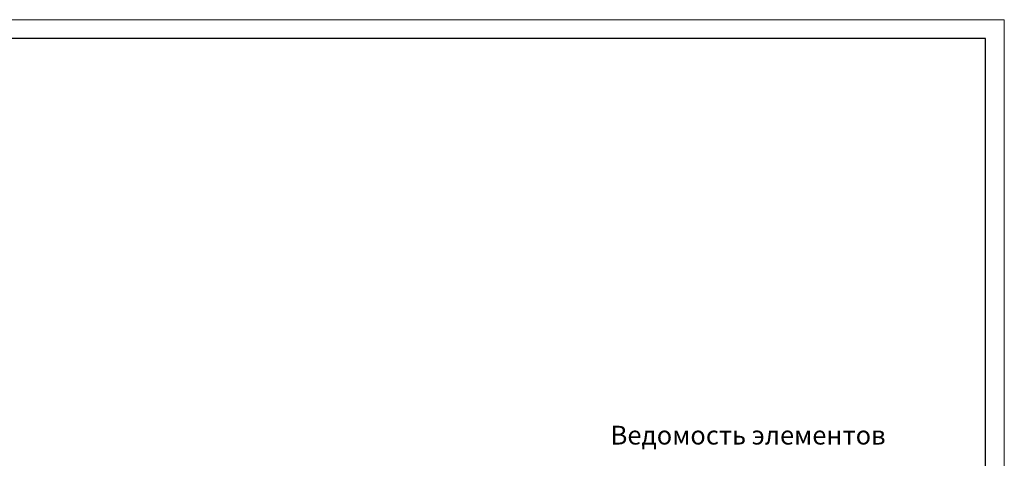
# Model space of a CAD drawing. Header units: millimetres. Extents: x 263826 to 1718326, y -423071 to 70137.
# Tile 471 of 486: x 1112419 to 1138675, y -122642 to -110951. Entities that reach past the tile are written whole.
import ezdxf

# ---------------------------------------------------------------- set-up
doc = ezdxf.new("R2010")
doc.units = ezdxf.units.MM
doc.layers.add('РАЗМЕРЫ', color=1, linetype='Continuous', lineweight=9)
doc.layers.add('ТОНКИЕ', color=7, linetype='Continuous', lineweight=9)
doc.layers.add('ТОЛСТЫЕ_ОСНОВНЫЕ', color=6, linetype='Continuous')
doc.styles.add('GOST-2.304_Type-B', font='GOST_Common.ttf')

# ---------------------------------------------------------------- blocks, each defined once
blk = doc.blocks.new('*U46')
at = {"layer": 'ТОЛСТЫЕ_ОСНОВНЫЕ', "color": 6}
blk.add_lwpolyline([(20, 5), (415, 5), (415, 292), (20, 292)], close=True, dxfattribs=at)
at = {"layer": 'ТОНКИЕ'}
blk.add_lwpolyline([(0, 0), (420, 0), (420, 297), (0, 297)], close=True, dxfattribs=at)

msp = doc.modelspace()

# ---------------------------------------------------------------- block references
at = {"xscale": 100, "yscale": 100, "zscale": 100}
msp.add_blockref('*U46', (1096675.02999, -140651.33079), dxfattribs=at)

# ---------------------------------------------------------------- texts
at = {"layer": 'РАЗМЕРЫ', "insert": (1131842.95641, -122025.2412), "char_height": 500, "attachment_point": 5, "style": 'GOST-2.304_Type-B'}
msp.add_mtext_dynamic_manual_height_columns('{\\C0;Ведомость элементов}', width=15225.2271462, gutter_width=15, heights=[0], dxfattribs=at)

doc.saveas('drawing.dxf')
